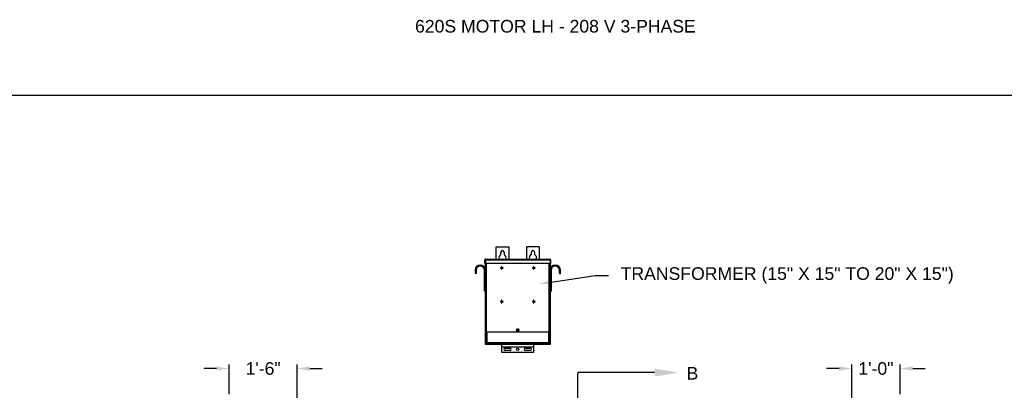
# Model space of a CAD drawing. Header units: inches. Extents: x 170 to 312, y 215 to 248.
# Tile 365 of 656: x 224.29 to 231.62, y 225.3 to 228.05. Entities that reach past the tile are written whole.
import ezdxf
from ezdxf import colors
from ezdxf.entities.mleader import LeaderData, LeaderLine
from ezdxf.math import Vec2, Vec3

# ---------------------------------------------------------------- set-up
doc = ezdxf.new("R2010")
doc.units = ezdxf.units.IN
doc.header["$LTSCALE"] = 0.25
doc.header["$MEASUREMENT"] = 0
doc.linetypes.add('CENTER', pattern=[2, 1.25, -0.25, 0.25, -0.25])
for name, color, linetype in [('ANNOTATIONS', 1, 'Continuous'), ('MOTOR LH', 7, 'Continuous'), ('SECTION CUTS', 6, 'CENTER')]:
    doc.layers.add(name, color=color, linetype=linetype)
doc.styles.add('ARIAL', font='arial.ttf', dxfattribs={"height": 0.09375})
doc.styles.get("Standard").update_dxf_attribs({"font": 'romans.shx'})
doc.dimstyles.new('STANDARD$0', dxfattribs={"dimtxt": 0.09375, "dimasz": 0.09375, "dimexe": 0.03125, "dimexo": 0.046875, "dimgap": 0.09, "dimtad": 0, "dimtih": 1, "dimtoh": 1, "dimdec": 4, "dimzin": 0, "dimdsep": 46, "dimtxsty": 'ARIAL', "dimcen": 0.09, "dimadec": 0, "dimazin": 0, "dimtfac": 1, "dimtdec": 4, "dimtofl": 0, "dimtmove": 0, "dimatfit": 1, "dimfxl": 1, "dimtolj": 1, "dimtzin": 0, "dimarcsym": 0})

# ---------------------------------------------------------------- blocks, each defined once
blk = doc.blocks.new('*D157')
at = {"layer": 'ANNOTATIONS', "color": 0, "lineweight": -2, "transparency": 16777216}
for p, q in [((225.8524, 225.2707), (225.8524, 225.4918)), ((226.3584, 224.6586), (226.3584, 225.4918)), ((225.7587, 225.4605), (225.6649, 225.4605)), ((226.4521, 225.4605), (226.5459, 225.4605))]:
    blk.add_line(p, q, dxfattribs=at)
at = {"layer": 'ANNOTATIONS', "color": 0, "transparency": 16777216}
for points in [[(225.7587, 225.4761), (225.7587, 225.4449), (225.8524, 225.4605)], [(226.4521, 225.4761), (226.4521, 225.4449), (226.3584, 225.4605)]]:
    blk.add_solid(points, dxfattribs=at)
at = {"layer": 'defpoints', "color": 0, "transparency": 16777216}
for p in [(225.8524, 225.4605), (225.8524, 225.2238), (226.3584, 224.6117)]:
    blk.add_point(p, dxfattribs=at)
at = {"layer": 'ANNOTATIONS', "color": 0, "transparency": 16777216, "insert": (226.1054, 225.4605), "char_height": 0.09375, "attachment_point": 5, "style": 'ARIAL'}
blk.add_mtext('\\A1;1\'-6"', dxfattribs=at)
blk = doc.blocks.new('*D158')
at = {"layer": 'ANNOTATIONS', "color": 0, "lineweight": -2, "transparency": 16777216}
for p, q in [((230.4849, 224.6586), (230.4849, 225.4918)), ((230.8451, 225.2711), (230.8451, 225.4918)), ((230.3911, 225.4605), (230.2974, 225.4605)), ((230.9388, 225.4605), (231.0326, 225.4605))]:
    blk.add_line(p, q, dxfattribs=at)
at = {"layer": 'ANNOTATIONS', "color": 0, "transparency": 16777216}
for points in [[(230.3911, 225.4761), (230.3911, 225.4449), (230.4849, 225.4605)], [(230.9388, 225.4761), (230.9388, 225.4449), (230.8451, 225.4605)]]:
    blk.add_solid(points, dxfattribs=at)
at = {"layer": 'defpoints', "color": 0, "transparency": 16777216}
for p in [(230.4849, 225.4605), (230.8451, 225.2242), (230.4849, 224.6117)]:
    blk.add_point(p, dxfattribs=at)
at = {"layer": 'ANNOTATIONS', "color": 0, "transparency": 16777216, "insert": (230.665, 225.4605), "char_height": 0.09375, "attachment_point": 5, "style": 'ARIAL'}
blk.add_mtext('\\A1;1\'-0"', dxfattribs=at)

msp = doc.modelspace()

# ---------------------------------------------------------------- linework, layer by layer
at = {"layer": 'defpoints'}
msp.add_lwpolyline([(238.38533, 214.75854), (218.91545, 214.75854), (218.91545, 227.49365), (238.38533, 227.49365)], close=True, dxfattribs=at)
at = {"layer": 'MOTOR LH'}
for p, q in [((227.83975, 226.36472), (227.9335, 226.36472)), ((227.83975, 226.27396), (227.83975, 226.36472)), ((227.8749, 226.3074), (227.8749, 226.32566)), ((227.89834, 226.32566), (227.89834, 226.3074)), ((227.9335, 226.36472), (227.9335, 226.27396)), ((228.16006, 226.36472), (228.06631, 226.36472)), ((228.06631, 226.36472), (228.06631, 226.27396)), ((228.10147, 226.3074), (228.10147, 226.32566)), ((228.1249, 226.32566), (228.1249, 226.3074)), ((228.16006, 226.36472), (228.16006, 226.27396)), ((227.75573, 226.26785), (227.75872, 226.26785)), ((227.75573, 226.24076), (227.75573, 226.26785)), ((227.75872, 226.24076), (227.75573, 226.24076)), ((227.75872, 226.26785), (227.75872, 226.24076)), ((227.75916, 226.26785), (228.24065, 226.26785)), ((227.75916, 226.26785), (227.75916, 226.24076)), ((228.24065, 226.24076), (227.75916, 226.24076)), ((227.75967, 226.26963), (227.75967, 226.27008)), ((227.75967, 225.63816), (227.75967, 226.24076)), ((227.76184, 226.27396), (228.23797, 226.27396)), ((227.76578, 226.24076), (227.76578, 225.73191)), ((228.23403, 225.73191), (228.23403, 226.24076)), ((228.24014, 226.27008), (228.24014, 226.26963)), ((228.24014, 226.24076), (228.24014, 225.63816)), ((228.24065, 226.26785), (228.24065, 226.24076)), ((228.24408, 226.26785), (228.24109, 226.26785)), ((228.24109, 226.26785), (228.24109, 226.24076)), ((228.24109, 226.24076), (228.24408, 226.24076)), ((228.24408, 226.26785), (228.24408, 226.24076)), ((227.68964, 226.19129), (227.68217, 226.19129)), ((227.68217, 226.19129), (227.68217, 226.16754)), ((227.68964, 226.16754), (227.68217, 226.16754)), ((227.68964, 226.19129), (227.68964, 226.16754)), ((227.75219, 226.03472), (227.75219, 226.19129)), ((227.75219, 226.19129), (227.75967, 226.19129)), ((227.87927, 226.20997), (227.87054, 226.20997)), ((227.87054, 226.20997), (227.87054, 226.20698)), ((227.87054, 226.20698), (227.87927, 226.20698)), ((227.87927, 226.2187), (227.87927, 226.20997)), ((227.88226, 226.2187), (227.87927, 226.2187)), ((227.87927, 226.20698), (227.87927, 226.19825)), ((227.87927, 226.19825), (227.88226, 226.19825)), ((227.88226, 226.20997), (227.88226, 226.2187)), ((227.89099, 226.20997), (227.88226, 226.20997)), ((227.88226, 226.19825), (227.88226, 226.20698)), ((227.88226, 226.20698), (227.89099, 226.20698)), ((227.89099, 226.20698), (227.89099, 226.20997)), ((228.11755, 226.20997), (228.10882, 226.20997)), ((228.10882, 226.20997), (228.10882, 226.20698)), ((228.10882, 226.20698), (228.11755, 226.20698)), ((228.12054, 226.2187), (228.11755, 226.2187)), ((228.11755, 226.2187), (228.11755, 226.20997)), ((228.11755, 226.20698), (228.11755, 226.19825)), ((228.11755, 226.19825), (228.12054, 226.19825)), ((228.12054, 226.20997), (228.12054, 226.2187)), ((228.12927, 226.20997), (228.12054, 226.20997)), ((228.12054, 226.20698), (228.12927, 226.20698)), ((228.12054, 226.19825), (228.12054, 226.20698)), ((228.12927, 226.20698), (228.12927, 226.20997)), ((228.24761, 226.19129), (228.24014, 226.19129)), ((228.24761, 226.19129), (228.24761, 226.03472)), ((228.31016, 226.19129), (228.31764, 226.19129)), ((228.31016, 226.16754), (228.31016, 226.19129)), ((228.31016, 226.16754), (228.31764, 226.16754)), ((228.31764, 226.16754), (228.31764, 226.19129)), ((227.75967, 226.03472), (227.75219, 226.03472)), ((228.24014, 226.03472), (228.24761, 226.03472)), ((227.87927, 225.95934), (227.87054, 225.95934)), ((227.87054, 225.95934), (227.87054, 225.95635)), ((227.87054, 225.95635), (227.87927, 225.95635)), ((227.88226, 225.96807), (227.87927, 225.96807)), ((227.87927, 225.96807), (227.87927, 225.95934)), ((227.87927, 225.95635), (227.87927, 225.94762)), ((227.87927, 225.94762), (227.88226, 225.94762)), ((227.88226, 225.95934), (227.88226, 225.96807)), ((227.89099, 225.95934), (227.88226, 225.95934)), ((227.88226, 225.94762), (227.88226, 225.95635)), ((227.88226, 225.95635), (227.89099, 225.95635)), ((227.89099, 225.95635), (227.89099, 225.95934)), ((228.11755, 225.95934), (228.10882, 225.95934)), ((228.10882, 225.95934), (228.10882, 225.95635)), ((228.10882, 225.95635), (228.11755, 225.95635)), ((228.11755, 225.96807), (228.11755, 225.95934)), ((228.12054, 225.96807), (228.11755, 225.96807)), ((228.11755, 225.95635), (228.11755, 225.94762)), ((228.11755, 225.94762), (228.12054, 225.94762)), ((228.12054, 225.95934), (228.12054, 225.96807)), ((228.12927, 225.95934), (228.12054, 225.95934)), ((228.12054, 225.94762), (228.12054, 225.95635)), ((228.12054, 225.95635), (228.12927, 225.95635)), ((228.12927, 225.95635), (228.12927, 225.95934)), ((228.24014, 225.73191), (227.75967, 225.73191)), ((227.76266, 225.73191), (227.76266, 225.63816)), ((227.76266, 225.72651), (227.76492, 225.72651)), ((227.76492, 225.73191), (227.76492, 225.65436)), ((227.76884, 225.73191), (227.76884, 225.65436)), ((228.00576, 225.7534), (227.99404, 225.7534)), ((227.99404, 225.74168), (228.00576, 225.74168)), ((228.23097, 225.65436), (228.23097, 225.73191)), ((228.23489, 225.65436), (228.23489, 225.73191)), ((228.23489, 225.72651), (228.23715, 225.72651)), ((228.23715, 225.63816), (228.23715, 225.73191)), ((227.75967, 225.65379), (227.76266, 225.65379)), ((228.24014, 225.63816), (227.75967, 225.63816)), ((227.76492, 225.65436), (228.23489, 225.65436)), ((227.76553, 225.65004), (227.76553, 225.65239)), ((227.76578, 225.63816), (227.76578, 225.64862)), ((227.76647, 225.65132), (227.76647, 225.65004)), ((227.7679, 225.65044), (227.7679, 225.65436)), ((227.7679, 225.65044), (228.2319, 225.65044)), ((227.76959, 225.64691), (227.76959, 225.64597)), ((227.76959, 225.64691), (228.23022, 225.64691)), ((227.76959, 225.64597), (228.23022, 225.64597)), ((227.79525, 225.65044), (227.79525, 225.64691)), ((227.85388, 225.65004), (227.79525, 225.65004)), ((227.83435, 225.6499), (227.83435, 225.64691)), ((227.83435, 225.6499), (227.94671, 225.6499)), ((227.85388, 225.65044), (227.85388, 225.6499)), ((227.88272, 225.58011), (227.88272, 225.63816)), ((227.89053, 225.65044), (227.89053, 225.64691)), ((227.92718, 225.6499), (227.92718, 225.65044)), ((228.07263, 225.65004), (227.92718, 225.65004)), ((227.94671, 225.64691), (227.94671, 225.6499)), ((228.0531, 225.6499), (228.0531, 225.64691)), ((228.0531, 225.6499), (228.16546, 225.6499)), ((228.07263, 225.65044), (228.07263, 225.6499)), ((228.10928, 225.65044), (228.10928, 225.64691)), ((228.11709, 225.63816), (228.11709, 225.58011)), ((228.14593, 225.6499), (228.14593, 225.65044)), ((228.20456, 225.65004), (228.14593, 225.65004)), ((228.16546, 225.64691), (228.16546, 225.6499)), ((228.20456, 225.64691), (228.20456, 225.65044)), ((228.20889, 225.65044), (228.20889, 225.64691)), ((228.20889, 225.64597), (228.20889, 225.63816)), ((228.23022, 225.64691), (228.23022, 225.64597)), ((228.2319, 225.65436), (228.2319, 225.65044)), ((228.23334, 225.65132), (228.23334, 225.65004)), ((228.23403, 225.64862), (228.23403, 225.63816)), ((228.23428, 225.65004), (228.23428, 225.65239)), ((228.23715, 225.65379), (228.24014, 225.65379)), ((228.11709, 225.61994), (227.88272, 225.61994)), ((228.11709, 225.61905), (227.88272, 225.61905)), ((228.11709, 225.58011), (227.88272, 225.58011)), ((227.90615, 225.61234), (227.94326, 225.61234)), ((227.94326, 225.59476), (227.90615, 225.59476)), ((228.05654, 225.61234), (228.09365, 225.61234)), ((228.09365, 225.59476), (228.05654, 225.59476))]:
    msp.add_line(p, q, dxfattribs=at)
for centre, radius in [((227.9999, 225.74754), 0.00586), ((227.9999, 225.60355), 0.00879)]:
    msp.add_circle(centre, radius, dxfattribs=at)
for centre, radius, start, end in [((227.88662, 226.28269), 0.02734, 115.376934, 198.621435), ((227.88662, 226.32566), 0.01172, 0, 180), ((227.88662, 226.28269), 0.02734, 341.378539, 64.623033), ((228.11319, 226.28269), 0.02734, 115.376934, 198.621435), ((228.11319, 226.32566), 0.01172, 0, 180), ((228.11319, 226.28269), 0.02734, 341.378539, 64.623033), ((227.72092, 226.19129), 0.03875, 0, 180), ((227.72092, 226.19129), 0.03128, 0, 180), ((228.27889, 226.19129), 0.03875, 0, 180), ((228.27889, 226.19129), 0.03127, 0, 180), ((227.99404, 225.74754), 0.00586, 90, 270), ((228.00576, 225.74754), 0.00586, 270, 90), ((227.76959, 225.65004), 0.00406, 180, 270), ((227.76959, 225.65004), 0.00313, 180, 270), ((228.23022, 225.65004), 0.00313, 270, 0), ((228.23022, 225.65004), 0.00406, 270, 0), ((227.90615, 225.60355), 0.00879, 90, 270), ((227.94326, 225.60355), 0.00879, 270, 90), ((228.05654, 225.60355), 0.00879, 90, 270), ((228.09365, 225.60355), 0.00879, 270, 90)]:
    msp.add_arc(centre, radius, start, end, dxfattribs=at)
for points, knots in [([(227.76184, 226.27396), (227.76104, 226.27396), (227.76024, 226.2738), (227.75876, 226.27319), (227.75809, 226.27274), (227.75695, 226.2716), (227.7565, 226.27093), (227.75589, 226.26945), (227.75573, 226.26865), (227.75573, 226.26785)], [0, 0, 0, 0, 0.25, 0.25, 0.5, 0.5, 0.75, 0.75, 1, 1, 1, 1]), ([(227.75983, 226.27019), (227.75976, 226.27015), (227.75935, 226.26989), (227.75887, 226.26906), (227.75877, 226.26825), (227.75872, 226.26785)], [0, 0, 0, 0, 0.0891638, 0.5445851, 1, 1, 1, 1]), ([(227.75916, 226.26785), (227.75938, 226.26865), (227.75961, 226.26945), (227.76005, 226.27093), (227.76028, 226.2716), (227.76072, 226.27274), (227.76095, 226.27319), (227.76139, 226.2738), (227.76162, 226.27396), (227.76184, 226.27396)], [0, 0, 0, 0, 0.25, 0.25, 0.5, 0.5, 0.75, 0.75, 1, 1, 1, 1]), ([(228.23797, 226.27396), (228.23819, 226.27396), (228.23841, 226.2738), (228.23886, 226.27319), (228.23908, 226.27274), (228.23953, 226.2716), (228.23976, 226.27093), (228.2402, 226.26945), (228.24043, 226.26865), (228.24065, 226.26785)], [0, 0, 0, 0, 0.25, 0.25, 0.5, 0.5, 0.75, 0.75, 1, 1, 1, 1]), ([(228.24408, 226.26785), (228.24408, 226.26865), (228.24392, 226.26945), (228.24331, 226.27093), (228.24285, 226.2716), (228.24172, 226.27274), (228.24105, 226.27319), (228.23957, 226.2738), (228.23877, 226.27396), (228.23797, 226.27396)], [0, 0, 0, 0, 0.25, 0.25, 0.5, 0.5, 0.75, 0.75, 1, 1, 1, 1]), ([(228.24109, 226.26785), (228.24104, 226.26825), (228.24094, 226.26906), (228.24046, 226.26989), (228.24005, 226.27015), (228.23998, 226.27019)], [0, 0, 0, 0, 0.4554149, 0.9108362, 1, 1, 1, 1]), ([(227.76884, 225.65436), (227.76833, 225.6544), (227.76781, 225.65443), (227.76687, 225.65451), (227.76643, 225.65454), (227.7657, 225.65462), (227.76541, 225.65465), (227.76502, 225.65473), (227.76492, 225.65477), (227.76492, 225.6548)], [0, 0, 0, 0, 0.25, 0.25, 0.5, 0.5, 0.75, 0.75, 1, 1, 1, 1]), ([(227.76492, 225.65436), (227.76498, 225.65384), (227.76509, 225.65281), (227.76601, 225.65154), (227.76701, 225.65076), (227.76771, 225.65065), (227.7679, 225.65062)], [0, 0, 0, 0, 0.2962227, 0.5924445, 0.8886662, 1, 1, 1, 1]), ([(228.23489, 225.6548), (228.23489, 225.65477), (228.23479, 225.65473), (228.2344, 225.65465), (228.23411, 225.65462), (228.23338, 225.65454), (228.23294, 225.65451), (228.23199, 225.65443), (228.23148, 225.6544), (228.23097, 225.65436)], [0, 0, 0, 0, 0.25, 0.25, 0.5, 0.5, 0.75, 0.75, 1, 1, 1, 1]), ([(228.2319, 225.65062), (228.2321, 225.65065), (228.23279, 225.65076), (228.2338, 225.65154), (228.23472, 225.65281), (228.23483, 225.65384), (228.23489, 225.65436)], [0, 0, 0, 0, 0.1113338, 0.4075555, 0.7037773, 1, 1, 1, 1])]:
    msp.add_open_spline(points, degree=3, knots=knots, dxfattribs=at)
at = {"layer": 'SECTION CUTS'}
msp.add_line((228.44834, 220.21502), (228.44834, 225.4303), dxfattribs=at)

# ---------------------------------------------------------------- texts
at = {"layer": 'ANNOTATIONS', "insert": (227.2359, 228.05267), "char_height": 0.09375, "width": 4.6220629, "attachment_point": 1, "line_spacing_factor": 0.86134, "style": 'ARIAL'}
msp.add_mtext('620S MOTOR LH - 208 V 3-PHASE', dxfattribs=at)
at = {"layer": 'SECTION CUTS', "style": 'ARIAL'}
msp.add_text('B', height=0.09375, dxfattribs=at).set_placement((229.25637, 225.3786))

# ---------------------------------------------------------------- dimensions: what is measured, and where the dimension line sits
at = {"layer": 'ANNOTATIONS'}
for base, p1, p2, text, picture, middle in [((225.85242, 225.46051), (226.35836, 224.61169), (225.85242, 225.22384), '1\'-6"', '*D157', (226.10539, 225.46051)), ((230.48486, 225.46051), (230.84506, 225.22422), (230.48486, 224.61169), '1\'-0"', '*D158', (230.66496, 225.46051))]:
    dim = msp.add_linear_dim(base=base, p1=p1, p2=p2, angle=180, text=text, dimstyle='STANDARD$0', dxfattribs=at)
    dim.commit()
    dim.dimension.update_dxf_attribs({"geometry": picture, "text_midpoint": middle, "dimtype": 160})

# ---------------------------------------------------------------- leaders
ml = msp.add_multileader_mtext('Standard', dxfattribs=at)
ml.set_content('TRANSFORMER (15" X 15" TO 20" X 15")', color=256, style='ARIAL')
ml.set_leader_properties()
ml.build(insert=Vec2(0, 0))
ml.multileader.update_dxf_attribs({"dogleg_length": 0.36, "arrow_head_size": 0.09375})
ctx = ml.context
ctx.base_point, ctx.char_height, ctx.arrow_head_size, ctx.landing_gap_size, ctx.plane_origin = Vec3(228.67572, 226.15291), 0.09375, 0.09375, 0.09, Vec3(227.89068, 225.71968)
notes = []
notes.append((ctx, [(0, (1, 1, 0), (228.57776, 226.15291), (1, 0), 0.09796, [(0, [(228.15507, 226.08903)], 0, [])])]))
ctx.mtext.insert, ctx.mtext.flow_direction = Vec3(228.76572, 226.21356), 5
at = {"layer": 'SECTION CUTS'}
ml = msp.add_multileader_mtext('Standard', dxfattribs=at)
ml.set_content('', color=256)
ml.set_leader_properties()
ml.build(insert=Vec2(0, 0))
ml.multileader.update_dxf_attribs({"dogleg_length": 0, "arrow_head_size": 0.18})
ctx = ml.context
ctx.base_point, ctx.char_height, ctx.arrow_head_size, ctx.landing_gap_size, ctx.plane_origin, ctx.plane_x_axis, ctx.plane_y_axis = Vec3(228.44834, 225.4303), 0.18, 0.18, 0, Vec3(229.19786, 225.4303), Vec3(0, 1), Vec3(-1, 0)
notes.append((ctx, [(0, (1, 1, 0), (228.44834, 225.4303), (1, 0), 0, [(0, [(229.19786, 225.4303)], 0, [])])]))
ctx.mtext.insert, ctx.mtext.text_direction, ctx.mtext.rotation, ctx.mtext.flow_direction = Vec3(228.35834, 225.4303), Vec3(0, 1), 1.5707963, 5
for ctx, leaders in notes:
    for number, flags, end, landing, length, lines in leaders:
        leader = LeaderData()
        leader.index, (leader.has_last_leader_line, leader.has_dogleg_vector, leader.attachment_direction) = number, flags
        leader.last_leader_point, leader.dogleg_vector, leader.dogleg_length = Vec3(end), Vec3(landing), length
        for number, points, colour, breaks in lines:
            line = LeaderLine()
            line.index, line.vertices, line.color, line.breaks = number, Vec3.list(points), colors.encode_raw_color(colour), breaks
            leader.lines.append(line)
        ctx.leaders.append(leader)

doc.saveas('drawing.dxf')
